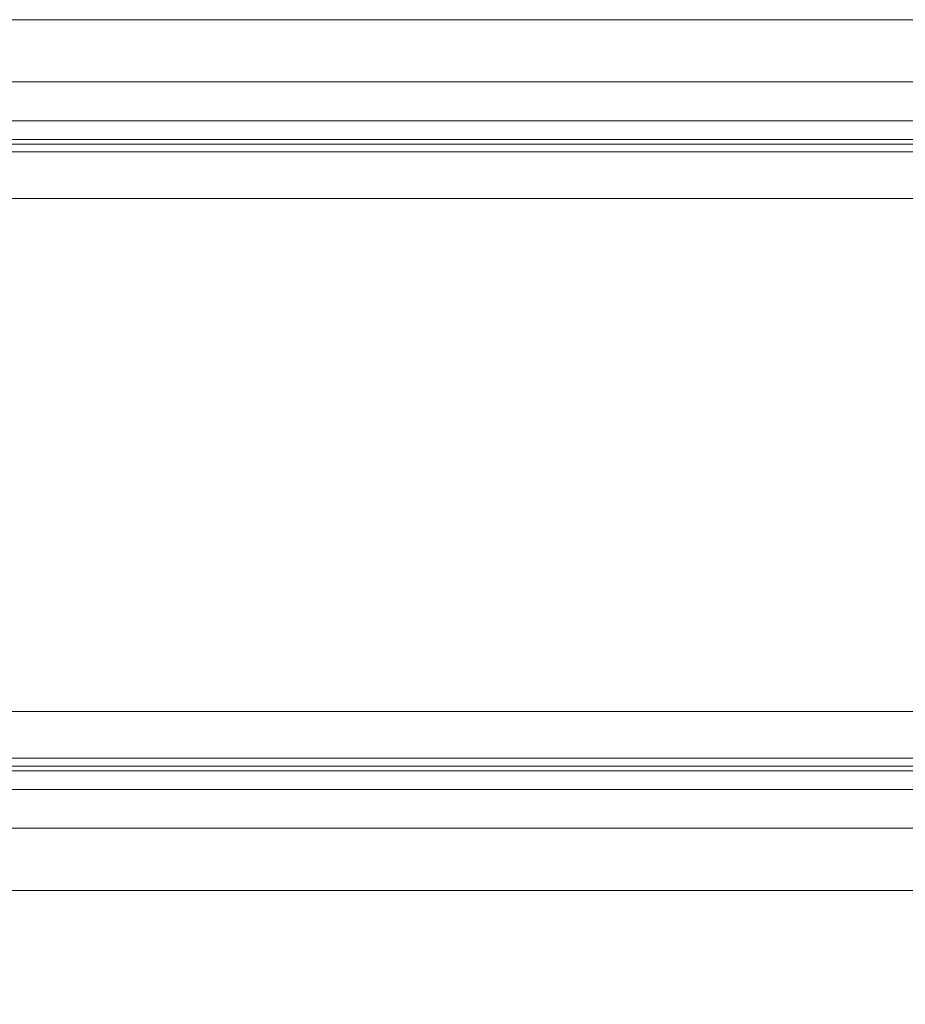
# Model space of a CAD drawing. Header units: millimetres. Extents: x -1970 to 61924, y -58230 to 6847.
# Tile 627 of 656: x 27142 to 27711, y -18333 to -17700. Entities that reach past the tile are written whole.
import ezdxf

# ---------------------------------------------------------------- set-up
doc = ezdxf.new("R2010")
doc.units = ezdxf.units.MM
doc.layers.add('COTAS_P', color=1, linetype='Continuous', lineweight=0)
doc.layers.add('superior_bajante_movil', color=7, linetype='Continuous', lineweight=0)
doc.dimstyles.new('R19_100', dxfattribs={"dimtxt": 250, "dimasz": 150, "dimexe": 150, "dimexo": 80, "dimgap": 100, "dimtad": 1, "dimtih": 1, "dimtoh": 1, "dimdsep": 46, "dimcen": 0.09, "dimadec": 0, "dimazin": 0, "dimtfac": 1, "dimtdec": 4, "dimtofl": 0, "dimtmove": 0, "dimatfit": 3, "dimfxl": 1, "dimtolj": 1, "dimtzin": 0, "dimarcsym": 0})

# ---------------------------------------------------------------- blocks, each defined once
blk = doc.blocks.new('DIM_R26_41')
at = {"layer": 'COTAS_P'}
for p, q in [((26795.07, -18305), (26795.07, -19205)), ((28805.07, -18305), (28805.07, -19205)), ((26795.07, -19205), (26945.07, -19160)), ((28805.07, -19205), (28655.07, -19160)), ((26795.07, -19205), (28805.07, -19205)), ((26795.07, -19205), (26945.07, -19250)), ((28805.07, -19205), (28655.07, -19250))]:
    blk.add_line(p, q, dxfattribs=at)
blk.add_text('2010 P', height=250, dxfattribs=at).set_placement((27800.07, -19105))

msp = doc.modelspace()

# ---------------------------------------------------------------- linework, layer by layer
at = {"layer": 'superior_bajante_movil'}
for p, q in [((26950.067, -17700), (28253.576, -17700)), ((28253.576, -17740), (26950.067, -17740)), ((28352.55, -17765), (26849.041, -17765)), ((26850.067, -17765), (28353.576, -17765)), ((26849.041, -17777), (28352.55, -17777)), ((26850.067, -17777), (28353.576, -17777)), ((26850.067, -17780), (28353.576, -17780)), ((28350.498, -17777), (26876.989, -17777)), ((26878.015, -17777), (28351.524, -17777)), ((28351.524, -17780), (26878.015, -17780)), ((26880.067, -17780), (28353.576, -17780)), ((28336.817, -17785), (26833.309, -17785)), ((26846.989, -17785), (28350.498, -17785)), ((26833.309, -17815), (28336.817, -17815)), ((28350.498, -17815), (26846.989, -17815)), ((28336.817, -18145), (26833.309, -18145)), ((26846.989, -18145), (28350.498, -18145)), ((26833.309, -18175), (28336.817, -18175)), ((28350.498, -18175), (26846.989, -18175)), ((26850.067, -18180), (28353.576, -18180)), ((26878.015, -18180), (28351.524, -18180)), ((28353.576, -18180), (26880.067, -18180)), ((28352.55, -18183), (26849.041, -18183)), ((26850.067, -18183), (28353.576, -18183)), ((26876.989, -18183), (28350.498, -18183)), ((28351.524, -18183), (26878.015, -18183)), ((26849.041, -18195), (28352.55, -18195)), ((28353.576, -18195), (26850.067, -18195)), ((26950.067, -18220), (28253.576, -18220)), ((28253.576, -18260), (26950.067, -18260))]:
    msp.add_line(p, q, dxfattribs=at)

# ---------------------------------------------------------------- dimensions: what is measured, and where the dimension line sits
at = {"layer": 'COTAS_P'}
dim = msp.add_aligned_dim(p1=(26795.067, -18305), p2=(28805.067, -18305), distance=-900, text='<> P', dimstyle='R19_100', dxfattribs=at)
dim.commit()
dim.dimension.update_dxf_attribs({"geometry": 'DIM_R26_41', "text_midpoint": (27800.067, -19205)})

doc.saveas('drawing.dxf')
